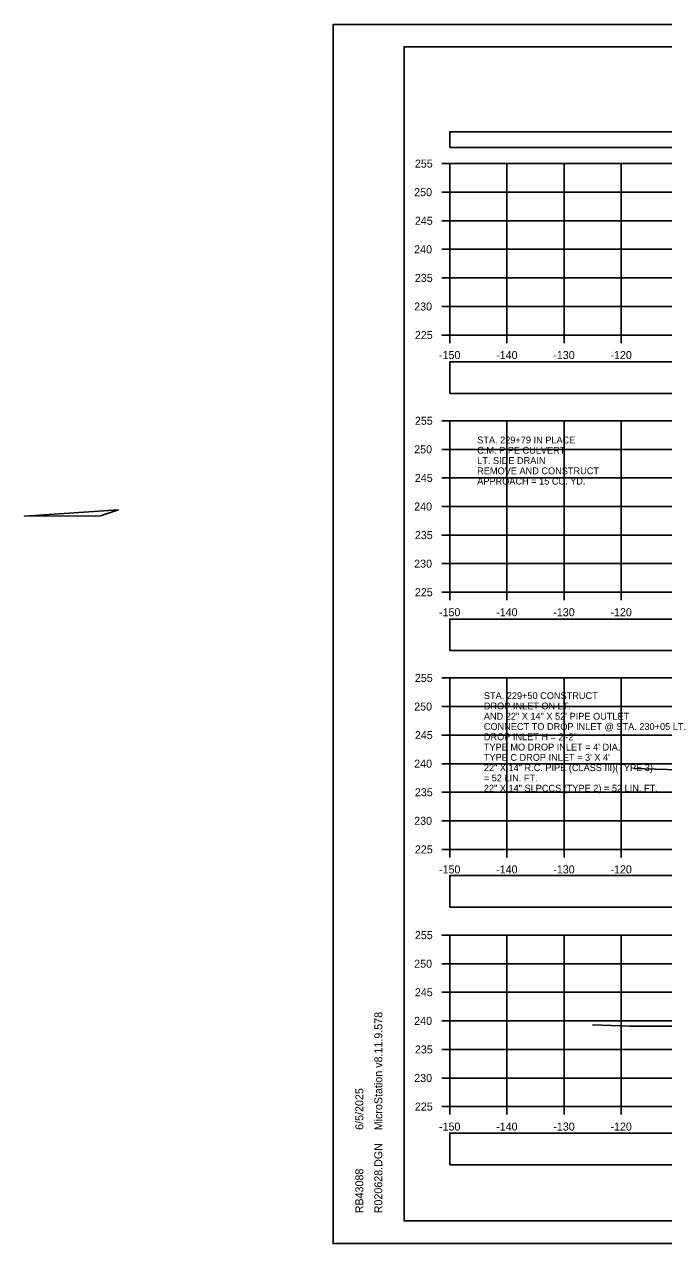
# Model space of a CAD drawing. Extents: x 1369627 to 1374022, y 380035 to 398173.
# Drawn here: x 1371874.1 to 1371985.9, y 386865.6 to 387078.9 of the extents above; entities that cross this region are included whole.
import ezdxf

# ---------------------------------------------------------------- set-up
doc = ezdxf.new("R2010")
doc.units = 0
for name, color, linetype in [('Default', 7, 'Continuous'), ('R_Axis', 7, 'Continuous'), ('R_Axis Annot', 7, 'Continuous'), ('R_Border', 7, 'Continuous'), ('R_Drive', 7, 'Continuous'), ('R_Exist Surface', 7, 'Continuous'), ('R_Grid', 7, 'Continuous'), ('R_No Plot', 7, 'Continuous'), ('R_Water', 7, 'Continuous'), ('R_Water Annot', 7, 'Continuous')]:
    doc.layers.add(name, color=color, linetype=linetype)

msp = doc.modelspace()

# ---------------------------------------------------------------- linework, layer by layer
at = {"layer": 'Default'}
for points in [[(1371948.53, 387057.41), (1372248.53, 387057.41), (1372248.53, 387060.12), (1371948.53, 387060.12)], [(1371948.53, 387014.34), (1372248.53, 387014.34), (1372248.53, 387019.86), (1371948.53, 387019.86)], [(1371948.53, 386969.35), (1372248.53, 386969.35), (1372248.53, 386974.88), (1371948.53, 386974.88)], [(1371948.53, 386924.45), (1372248.53, 386924.45), (1372248.53, 386929.98), (1371948.53, 386929.98)], [(1371948.53, 386879.4), (1372248.53, 386879.4), (1372248.53, 386884.92), (1371948.53, 386884.92)]]:
    msp.add_lwpolyline(points, close=True, dxfattribs=at)
at = {"layer": 'R_Axis'}
for p, q in [((1371947.13, 387054.57), (1371948.53, 387054.57)), ((1371948.53, 387024.57), (1371948.53, 387054.57)), ((1371947.13, 387049.57), (1371948.53, 387049.57)), ((1371947.13, 387044.57), (1371948.53, 387044.57)), ((1371947.13, 387039.57), (1371948.53, 387039.57)), ((1371947.13, 387034.57), (1371948.53, 387034.57)), ((1371947.13, 387029.57), (1371948.53, 387029.57)), ((1371947.13, 387024.57), (1371948.53, 387024.57)), ((1371948.53, 387024.57), (1372248.53, 387024.57)), ((1371948.53, 387023.17), (1371948.53, 387024.57)), ((1371958.53, 387023.17), (1371958.53, 387024.57)), ((1371968.53, 387023.17), (1371968.53, 387024.57)), ((1371978.53, 387023.17), (1371978.53, 387024.57)), ((1371947.13, 387009.57), (1371948.53, 387009.57)), ((1371948.53, 386979.57), (1371948.53, 387009.57)), ((1371947.13, 387004.57), (1371948.53, 387004.57)), ((1371947.13, 386999.57), (1371948.53, 386999.57)), ((1371947.13, 386994.57), (1371948.53, 386994.57)), ((1371947.13, 386989.57), (1371948.53, 386989.57)), ((1371947.13, 386984.57), (1371948.53, 386984.57)), ((1371947.13, 386979.57), (1371948.53, 386979.57)), ((1371948.53, 386979.57), (1372248.53, 386979.57)), ((1371948.53, 386978.17), (1371948.53, 386979.57)), ((1371958.53, 386978.17), (1371958.53, 386979.57)), ((1371968.53, 386978.17), (1371968.53, 386979.57)), ((1371978.53, 386978.17), (1371978.53, 386979.57)), ((1371947.13, 386964.57), (1371948.53, 386964.57)), ((1371948.53, 386934.57), (1371948.53, 386964.57)), ((1371947.13, 386959.57), (1371948.53, 386959.57)), ((1371947.13, 386954.57), (1371948.53, 386954.57)), ((1371947.13, 386949.57), (1371948.53, 386949.57)), ((1371947.13, 386944.57), (1371948.53, 386944.57)), ((1371947.13, 386939.57), (1371948.53, 386939.57)), ((1371947.13, 386934.57), (1371948.53, 386934.57)), ((1371948.53, 386934.57), (1372248.53, 386934.57)), ((1371948.53, 386933.17), (1371948.53, 386934.57)), ((1371958.53, 386933.17), (1371958.53, 386934.57)), ((1371968.53, 386933.17), (1371968.53, 386934.57)), ((1371978.53, 386933.17), (1371978.53, 386934.57)), ((1371947.13, 386919.57), (1371948.53, 386919.57)), ((1371948.53, 386889.57), (1371948.53, 386919.57)), ((1371947.13, 386914.57), (1371948.53, 386914.57)), ((1371947.13, 386909.57), (1371948.53, 386909.57)), ((1371947.13, 386904.57), (1371948.53, 386904.57)), ((1371947.13, 386899.57), (1371948.53, 386899.57)), ((1371947.13, 386894.57), (1371948.53, 386894.57)), ((1371947.13, 386889.57), (1371948.53, 386889.57)), ((1371948.53, 386889.57), (1372248.53, 386889.57)), ((1371948.53, 386888.17), (1371948.53, 386889.57)), ((1371958.53, 386888.17), (1371958.53, 386889.57)), ((1371968.53, 386888.17), (1371968.53, 386889.57)), ((1371978.53, 386888.17), (1371978.53, 386889.57))]:
    msp.add_line(p, q, dxfattribs=at)
at = {"layer": 'R_Border'}
for p, q in [((1371940.53, 387075.03), (1372256.71, 387075.03)), ((1371940.53, 386869.57), (1371940.53, 387075.03)), ((1371940.53, 386869.57), (1371940.53, 386869.57)), ((1372256.71, 386869.57), (1371940.53, 386869.57))]:
    msp.add_line(p, q, dxfattribs=at)
at = {"layer": 'R_Drive'}
msp.add_lwpolyline([(1371890.54, 386993.97), (1371887.41, 386992.93), (1371874.09, 386992.89)], close=True, dxfattribs=at)
at = {"layer": 'R_Exist Surface'}
for points in [[(1371980.68, 386948.74), (1371988.5, 386948.47)], [(1371973.53, 386903.86), (1371980.02, 386903.63), (1371991, 386903.65)]]:
    msp.add_lwpolyline(points, dxfattribs=at)
at = {"layer": 'R_Grid'}
for p, q in [((1371948.53, 387054.57), (1372248.53, 387054.57)), ((1371948.53, 387024.57), (1371948.53, 387054.57)), ((1371958.53, 387024.57), (1371958.53, 387054.57)), ((1371968.53, 387024.57), (1371968.53, 387054.57)), ((1371978.53, 387024.57), (1371978.53, 387054.57)), ((1371948.53, 387049.57), (1372248.53, 387049.57)), ((1371948.53, 387044.57), (1372248.53, 387044.57)), ((1371948.53, 387039.57), (1372248.53, 387039.57)), ((1371948.53, 387034.57), (1372248.53, 387034.57)), ((1371948.53, 387029.57), (1372248.53, 387029.57)), ((1371948.53, 387024.57), (1372248.53, 387024.57)), ((1371948.53, 387009.57), (1372248.53, 387009.57)), ((1371948.53, 386979.57), (1371948.53, 387009.57)), ((1371958.53, 386979.57), (1371958.53, 387009.57)), ((1371968.53, 386979.57), (1371968.53, 387009.57)), ((1371978.53, 386979.57), (1371978.53, 387009.57)), ((1371948.53, 387004.57), (1372248.53, 387004.57)), ((1371948.53, 386999.57), (1372248.53, 386999.57)), ((1371948.53, 386994.57), (1372248.53, 386994.57)), ((1371948.53, 386989.57), (1372248.53, 386989.57)), ((1371948.53, 386984.57), (1372248.53, 386984.57)), ((1371948.53, 386979.57), (1372248.53, 386979.57)), ((1371948.53, 386964.57), (1372248.53, 386964.57)), ((1371948.53, 386934.57), (1371948.53, 386964.57)), ((1371958.53, 386934.57), (1371958.53, 386964.57)), ((1371968.53, 386934.57), (1371968.53, 386964.57)), ((1371978.53, 386934.57), (1371978.53, 386964.57)), ((1371948.53, 386959.57), (1372248.53, 386959.57)), ((1371948.53, 386954.57), (1372248.53, 386954.57)), ((1371948.53, 386949.57), (1372248.53, 386949.57)), ((1371948.53, 386944.57), (1372248.53, 386944.57)), ((1371948.53, 386939.57), (1372248.53, 386939.57)), ((1371948.53, 386934.57), (1372248.53, 386934.57)), ((1371948.53, 386919.57), (1372248.53, 386919.57)), ((1371948.53, 386889.57), (1371948.53, 386919.57)), ((1371958.53, 386889.57), (1371958.53, 386919.57)), ((1371968.53, 386889.57), (1371968.53, 386919.57)), ((1371978.53, 386889.57), (1371978.53, 386919.57)), ((1371948.53, 386914.57), (1372248.53, 386914.57)), ((1371948.53, 386909.57), (1372248.53, 386909.57)), ((1371948.53, 386904.57), (1372248.53, 386904.57)), ((1371948.53, 386899.57), (1372248.53, 386899.57)), ((1371948.53, 386894.57), (1372248.53, 386894.57)), ((1371948.53, 386889.57), (1372248.53, 386889.57))]:
    msp.add_line(p, q, dxfattribs=at)
at = {"layer": 'R_No Plot'}
for p, q in [((1371928.13, 387078.93), (1372261.46, 387078.93)), ((1371928.13, 386865.6), (1372261.46, 386865.6))]:
    msp.add_line(p, q, dxfattribs=at)
for points in [[(1371928.12, 387078.93), (1372261.46, 387078.93), (1372261.46, 386865.59), (1371928.12, 386865.59)], [(1372174.45, 387075.03), (1372194.07, 387075.03), (1372194.07, 387065.15), (1372210.18, 387065.15), (1372233.38, 387065.15), (1372233.38, 387032.48), (1372256.59, 387032.48), (1372256.71, 386869.57), (1371940.53, 386869.57), (1371940.53, 387075.03)]]:
    msp.add_lwpolyline(points, close=True, dxfattribs=at)

# ---------------------------------------------------------------- texts
at = {"layer": 'R_Axis Annot'}
for s, p in [('255', (1371942.42, 387053.87)), ('250', (1371942.3, 387048.87)), ('245', (1371942.42, 387043.87)), ('240', (1371942.3, 387038.87)), ('235', (1371942.42, 387033.87)), ('230', (1371942.3, 387028.87)), ('225', (1371942.42, 387023.87)), ('-150', (1371946.64, 387020.37)), ('-140', (1371956.64, 387020.37)), ('-130', (1371966.64, 387020.37)), ('-120', (1371976.64, 387020.37)), ('255', (1371942.42, 387008.87)), ('250', (1371942.3, 387003.87)), ('245', (1371942.42, 386998.87)), ('240', (1371942.3, 386993.87)), ('235', (1371942.42, 386988.87)), ('230', (1371942.3, 386983.87)), ('225', (1371942.42, 386978.87)), ('-150', (1371946.64, 386975.37)), ('-140', (1371956.64, 386975.37)), ('-130', (1371966.64, 386975.37)), ('-120', (1371976.64, 386975.37)), ('255', (1371942.42, 386963.87)), ('250', (1371942.3, 386958.87)), ('245', (1371942.42, 386953.87)), ('240', (1371942.3, 386948.87)), ('235', (1371942.42, 386943.87)), ('230', (1371942.3, 386938.87)), ('225', (1371942.42, 386933.87)), ('-150', (1371946.64, 386930.37)), ('-140', (1371956.64, 386930.37)), ('-130', (1371966.64, 386930.37)), ('-120', (1371976.64, 386930.37)), ('255', (1371942.42, 386918.87)), ('250', (1371942.3, 386913.87)), ('245', (1371942.42, 386908.87)), ('240', (1371942.3, 386903.87)), ('235', (1371942.42, 386898.87)), ('230', (1371942.3, 386893.87)), ('225', (1371942.42, 386888.87)), ('-150', (1371946.64, 386885.37)), ('-140', (1371956.64, 386885.37)), ('-130', (1371966.64, 386885.37)), ('-120', (1371976.64, 386885.37))]:
    msp.add_text(s, height=1.4, dxfattribs=at).set_placement(p)
at = {"layer": 'R_Border'}
for s, p in [('MicroStation v8.11.9.578', (1371936.72, 386885.43)), ('6/5/2025', (1371933.4, 386885.5)), ('R020628.DGN', (1371936.72, 386870.9)), ('RB43088', (1371933.4, 386870.9))]:
    msp.add_text(s, height=1.4, rotation=90, dxfattribs=at).set_placement(p)
at = {"layer": 'R_Water'}
for s, p in [('STA. 229+79 IN PLACE', (1371953.33, 387005.61)), ('C.M. PIPE CULVERT', (1371953.33, 387003.81)), ('LT. SIDE DRAIN', (1371953.33, 387002.01)), ('REMOVE AND CONSTRUCT', (1371953.33, 387000.21)), ('APPROACH = 15 CU. YD.', (1371953.33, 386998.41))]:
    msp.add_text(s, height=1.2, dxfattribs=at).set_placement(p)
at = {"layer": 'R_Water Annot'}
for s, p in [('STA. 229+50 CONSTRUCT', (1371954.49, 386960.87)), ('DROP INLET ON LT.', (1371954.49, 386959.07)), ('AND 22" X 14" X 52\' PIPE OUTLET', (1371954.49, 386957.27)), ('CONNECT TO DROP INLET @ STA. 230+05 LT.', (1371954.49, 386955.47)), ('DROP INLET H = 2\'-2"', (1371954.49, 386953.67)), ("TYPE MO DROP INLET = 4' DIA.", (1371954.49, 386951.87)), ("TYPE C DROP INLET = 3' X 4'", (1371954.49, 386950.07)), ('22" X 14" R.C. PIPE (CLASS III)(TYPE 3)', (1371954.49, 386948.27)), ('= 52 LIN. FT.', (1371954.49, 386946.47)), ('22" X 14" SLPCCS (TYPE 2) = 52 LIN. FT.', (1371954.49, 386944.67))]:
    msp.add_text(s, height=1.2, dxfattribs=at).set_placement(p)

doc.saveas('drawing.dxf')
